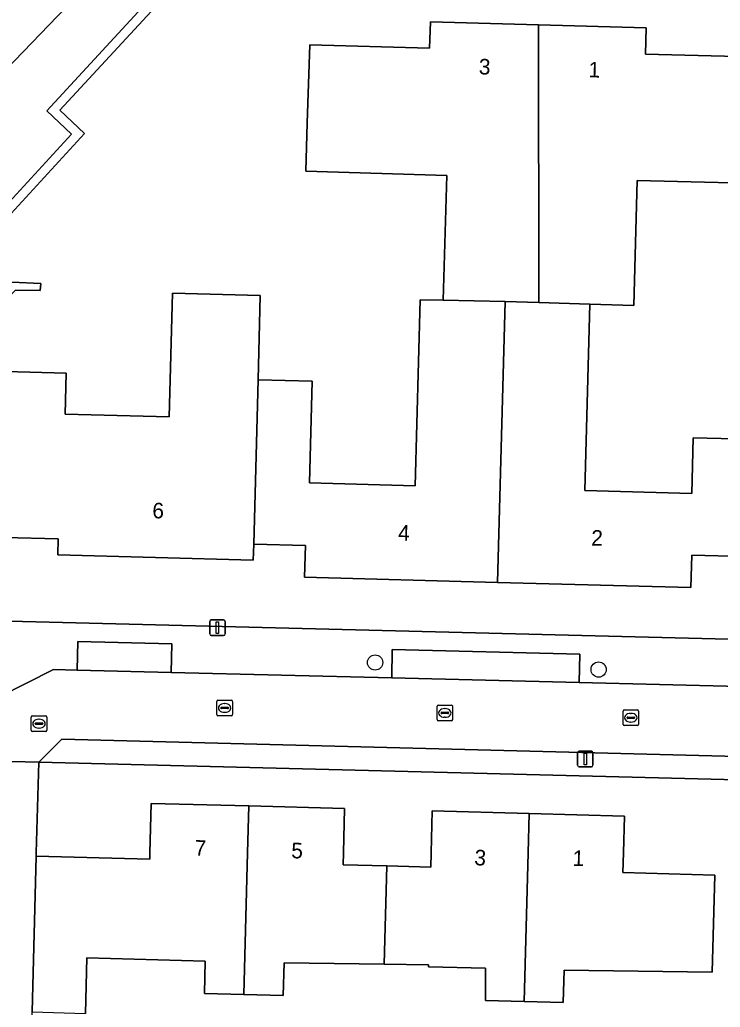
# Model space of a CAD drawing. Extents: x 162082 to 163401, y 388089 to 388636.
# Drawn here: x 162203 to 162248, y 388240.1 to 388303.5 of the extents above; entities that cross this region are included whole.
import ezdxf

# ---------------------------------------------------------------- set-up
doc = ezdxf.new("R2010")
doc.units = 0
for name, color, linetype in [('IMGEO_Berm_groen', 7, 'Continuous'), ('IMGEO_Boom', 7, 'Continuous'), ('IMGEO_Erf', 7, 'Continuous'), ('IMGEO_Fietspad_gesloten', 7, 'Continuous'), ('IMGEO_Kolk', 7, 'Continuous'), ('IMGEO_Lichtmast', 7, 'Continuous'), ('IMGEO_Muur', 7, 'Continuous'), ('IMGEO_Pand', 7, 'Continuous'), ('IMGEO_Pand_nummerreeks', 7, 'Continuous'), ('IMGEO_Parkeervlak_open', 7, 'Continuous'), ('IMGEO_Rijbaan_lokaal_open', 7, 'Continuous'), ('IMGEO_Voetpad_open', 7, 'Continuous')]:
    doc.layers.add(name, color=color, linetype=linetype)

msp = doc.modelspace()

# ---------------------------------------------------------------- linework, layer by layer
at = {"layer": 'IMGEO_Berm_groen'}
for points in [[(162157.762, 388186.972), (162160.453, 388202.779), (162163.757, 388219.4), (162167.977, 388234.595), (162172.103, 388243.782), (162172.009, 388243.827), (162174.687, 388249.789), (162174.799, 388249.786), (162177.085, 388254.875), (162185.012, 388266.817), (162192.618, 388276.468), (162195.788, 388280.075), (162202.082, 388286.205), (162199.498, 388288.679), (162206.339, 388296.126), (162204.757, 388297.619), (162216.729, 388310.598)], [(162207.657, 388306.004), (162193.849, 388291.667), (162195.833, 388289.739), (162185.601, 388278.37), (162179.303, 388271.066), (162173.82, 388263.104), (162169.541, 388255.855), (162166.315, 388250), (162165.112, 388247.818), (162161.634, 388240.291), (162158.829, 388232.574), (162153.616, 388216.204), (162152.635, 388208.277), (162153.36, 388204.265), (162153.504, 388199.591), (162151.506, 388186.435)]]:
    msp.add_lwpolyline(points, dxfattribs=at)
at = {"layer": 'IMGEO_Boom'}
for centre in [(162225.829, 388262.214), (162240.178, 388261.759)]:
    msp.add_circle(centre, 0.489, dxfattribs=at)
at = {"layer": 'IMGEO_Erf'}
for points in [[(162217.568, 388310.623), (162205.6, 388297.648), (162207.181, 388296.156), (162200.337, 388288.706), (162202.512, 388286.617), (162204.366, 388286.524), (162204.32, 388286.08), (162202.755, 388286.11), (162192.412, 388275.622), (162185.612, 388266.92), (162177.836, 388255.223), (162192.133, 388254.815), (162192.327, 388261.641), (162193.356, 388261.612), (162198.353, 388261.469), (162198.026, 388250), (162198.002, 388249.15), (162195.256, 388249.225), (162194.905, 388236.916)], [(162202.108, 388280.879), (162206.003, 388280.776), (162205.934, 388278.159), (162212.621, 388277.982), (162212.83, 388285.918), (162218.46, 388285.769), (162218.317, 388280.351), (162221.782, 388280.259), (162221.609, 388273.737), (162228.41, 388273.557), (162228.725, 388285.494), (162230.19, 388285.46), (162230.44, 388293.47), (162221.38, 388293.75), (162221.476, 388296.843), (162221.63, 388301.84), (162229.33, 388301.63), (162229.38, 388303.32), (162236.31, 388303.14), (162243.23, 388302.95), (162243.18, 388301.24), (162250.79, 388301.05)], [(162249.527, 388269.008), (162246.162, 388269.097), (162246.107, 388267.029), (162233.69, 388267.357), (162221.302, 388267.684), (162221.356, 388269.719), (162218.039, 388269.807), (162218.005, 388268.783), (162205.459, 388269.114), (162205.486, 388270.142), (162202.047, 388270.233)], [(162197.898, 388224.865), (162198.526, 388250), (162198.755, 388259.165), (162198.9, 388264.958), (162249.368, 388263.683)], [(162249.099, 388254.69), (162204.241, 388255.823), (162204.08, 388250), (162204.074, 388249.786), (162211.367, 388249.592), (162211.378, 388250), (162211.462, 388253.177), (162217.729, 388253.009), (162223.875, 388252.845), (162223.799, 388250), (162223.779, 388249.233), (162226.589, 388249.158), (162229.4, 388249.083), (162229.424, 388250), (162229.496, 388252.686), (162235.729, 388252.52), (162241.832, 388252.357), (162241.769, 388250), (162241.735, 388248.733), (162247.628, 388248.576), (162247.462, 388242.337), (162237.963, 388242.483), (162237.908, 388240.394), (162235.409, 388240.46), (162232.91, 388240.527), (162232.907, 388242.599), (162229.261, 388242.697), (162229.264, 388242.812), (162226.42, 388242.853), (162219.993, 388242.947), (162219.937, 388240.846), (162217.406, 388240.913), (162214.875, 388240.981), (162214.931, 388243.054), (162207.325, 388243.257), (162207.23, 388239.701)]]:
    msp.add_lwpolyline(points, dxfattribs=at)
msp.add_lwpolyline([(162250.067, 388284.787), (162257.95, 388284.78), (162257.99, 388286.48), (162250.3, 388286.664), (162250.45, 388292.96), (162242.65, 388293.15), (162242.449, 388285.131), (162239.618, 388285.206), (162239.302, 388273.247), (162246.159, 388273.066), (162246.254, 388276.63), (162249.838, 388276.536)], close=True, dxfattribs=at)
at = {"layer": 'IMGEO_Fietspad_gesloten'}
msp.add_lwpolyline([(162191.53, 388289.26), (162193.849, 388291.667), (162207.657, 388306.004), (162219.497, 388317.896)], dxfattribs=at)
at = {"layer": 'IMGEO_Kolk'}
for p, q in [((162215.669, 388258.871), (162215.669, 388259.723)), ((162215.744, 388259.797), (162216.596, 388259.797)), ((162215.971, 388259.34), (162216.369, 388259.34)), ((162216.157, 388259.577), (162216.182, 388259.577)), ((162216.67, 388259.723), (162216.67, 388258.871)), ((162229.808, 388258.553), (162229.808, 388259.405)), ((162229.883, 388259.479), (162230.735, 388259.479)), ((162230.809, 388259.405), (162230.809, 388258.553)), ((162203.753, 388257.864), (162203.753, 388258.716)), ((162203.828, 388258.79), (162204.68, 388258.79)), ((162204.754, 388258.716), (162204.754, 388257.864)), ((162216.596, 388258.797), (162215.744, 388258.797)), ((162215.928, 388259.291), (162215.928, 388259.303)), ((162216.366, 388259.254), (162215.968, 388259.254)), ((162216.18, 388259.017), (162216.155, 388259.017)), ((162216.412, 388259.303), (162216.412, 388259.291)), ((162230.067, 388258.973), (162230.067, 388258.985)), ((162230.505, 388258.936), (162230.107, 388258.936)), ((162230.11, 388259.022), (162230.508, 388259.022)), ((162230.319, 388258.699), (162230.294, 388258.699)), ((162230.296, 388259.259), (162230.321, 388259.259)), ((162230.551, 388258.985), (162230.551, 388258.973)), ((162241.744, 388258.245), (162241.744, 388259.097)), ((162241.819, 388259.171), (162242.671, 388259.171)), ((162242.046, 388258.714), (162242.444, 388258.714)), ((162242.232, 388258.951), (162242.257, 388258.951)), ((162242.745, 388259.097), (162242.745, 388258.245)), ((162204.012, 388258.284), (162204.012, 388258.296)), ((162204.45, 388258.247), (162204.052, 388258.247)), ((162204.055, 388258.333), (162204.453, 388258.333)), ((162204.241, 388258.57), (162204.266, 388258.57)), ((162204.496, 388258.296), (162204.496, 388258.284)), ((162230.735, 388258.479), (162229.883, 388258.479)), ((162242.671, 388258.171), (162241.819, 388258.171)), ((162242.003, 388258.665), (162242.003, 388258.677)), ((162242.441, 388258.628), (162242.043, 388258.628)), ((162242.255, 388258.391), (162242.23, 388258.391)), ((162242.487, 388258.677), (162242.487, 388258.665)), ((162204.68, 388257.79), (162203.828, 388257.79)), ((162204.264, 388258.01), (162204.239, 388258.01))]:
    msp.add_line(p, q, dxfattribs=at)
for points in [[(162215.669, 388258.871), (162215.669, 388259.723)], [(162215.744, 388259.797), (162216.596, 388259.797)], [(162216.67, 388259.723), (162216.67, 388258.871)], [(162229.808, 388258.553), (162229.808, 388259.405)], [(162229.883, 388259.479), (162230.735, 388259.479)], [(162230.809, 388259.405), (162230.809, 388258.553)], [(162203.753, 388257.864), (162203.753, 388258.716)], [(162203.828, 388258.79), (162204.68, 388258.79)], [(162204.754, 388258.716), (162204.754, 388257.864)], [(162216.596, 388258.797), (162215.744, 388258.797)], [(162241.744, 388258.245), (162241.744, 388259.097)], [(162241.819, 388259.171), (162242.671, 388259.171)], [(162242.745, 388259.097), (162242.745, 388258.245)], [(162230.735, 388258.479), (162229.883, 388258.479)], [(162242.671, 388258.171), (162241.819, 388258.171)], [(162204.68, 388257.79), (162203.828, 388257.79)]]:
    msp.add_lwpolyline(points, dxfattribs=at)
for centre, radius, start, end in [((162215.746, 388259.721), 0.0765, 91.55205, 178.44795), ((162215.746, 388259.721), 0.0765, 91.55205, 178.44795), ((162215.968, 388259.3), 0.0403, 85.87752, 175.75265), ((162216.373, 388259.302), 0.0386, 1.73085, 96.63898), ((162216.594, 388259.721), 0.0765, 1.55205, 88.44795), ((162216.594, 388259.721), 0.0765, 1.55205, 88.44795), ((162229.885, 388259.403), 0.0765, 91.55205, 178.44795), ((162229.885, 388259.403), 0.0765, 91.55205, 178.44795), ((162230.733, 388259.403), 0.0765, 1.55205, 88.44795), ((162230.733, 388259.403), 0.0765, 1.55205, 88.44795), ((162203.83, 388258.714), 0.0765, 91.55205, 178.44795), ((162203.83, 388258.714), 0.0765, 91.55205, 178.44795), ((162204.678, 388258.714), 0.0765, 1.55205, 88.44795), ((162204.678, 388258.714), 0.0765, 1.55205, 88.44795), ((162215.746, 388258.873), 0.0765, 181.55205, 268.44795), ((162215.746, 388258.873), 0.0765, 181.55205, 268.44795), ((162215.965, 388259.29), 0.0366, 178.93798, 274.71019), ((162216.369, 388259.297), 0.043, 264.86636, 352.45326), ((162216.594, 388258.873), 0.0765, 271.55205, 358.44795), ((162216.594, 388258.873), 0.0765, 271.55205, 358.44795), ((162230.107, 388258.982), 0.0403, 85.87752, 175.75265), ((162230.104, 388258.972), 0.0366, 178.93798, 274.71019), ((162230.508, 388258.979), 0.043, 264.86636, 352.45326), ((162230.512, 388258.984), 0.0386, 1.73085, 96.63898), ((162241.821, 388259.095), 0.0765, 91.55205, 178.44795), ((162241.821, 388259.095), 0.0765, 91.55205, 178.44795), ((162242.043, 388258.674), 0.0403, 85.87752, 175.75265), ((162242.448, 388258.676), 0.0386, 1.73085, 96.63898), ((162242.669, 388259.095), 0.0765, 1.55205, 88.44795), ((162242.669, 388259.095), 0.0765, 1.55205, 88.44795), ((162204.052, 388258.293), 0.0403, 85.87752, 175.75265), ((162204.049, 388258.283), 0.0366, 178.93798, 274.71019), ((162204.453, 388258.29), 0.043, 264.86636, 352.45326), ((162204.457, 388258.295), 0.0386, 1.73085, 96.63898), ((162229.885, 388258.555), 0.0765, 181.55205, 268.44795), ((162229.885, 388258.555), 0.0765, 181.55205, 268.44795), ((162230.733, 388258.555), 0.0765, 271.55205, 358.44795), ((162230.733, 388258.555), 0.0765, 271.55205, 358.44795), ((162241.821, 388258.247), 0.0765, 181.55205, 268.44795), ((162241.821, 388258.247), 0.0765, 181.55205, 268.44795), ((162242.04, 388258.664), 0.0366, 178.93798, 274.71019), ((162242.444, 388258.671), 0.043, 264.86636, 352.45326), ((162242.669, 388258.247), 0.0765, 271.55205, 358.44795), ((162242.669, 388258.247), 0.0765, 271.55205, 358.44795), ((162203.83, 388257.866), 0.0765, 181.55205, 268.44795), ((162203.83, 388257.866), 0.0765, 181.55205, 268.44795), ((162204.678, 388257.866), 0.0765, 271.55205, 358.44795), ((162204.678, 388257.866), 0.0765, 271.55205, 358.44795)]:
    msp.add_arc(centre, radius, start, end, dxfattribs=at)
for centre, major_axis, ratio, start_param, end_param in [((162216.156, 388259.297), (-0.387, 0.002), 0.722429, 4.712389, 7.853982), ((162216.181, 388259.297), (-0.39, 0.002), 0.717154, 1.570796, 4.712389), ((162230.295, 388258.979), (-0.387, 0.002), 0.722429, 4.712389, 7.853982), ((162230.32, 388258.979), (-0.39, 0.002), 0.717154, 1.570796, 4.712389), ((162242.231, 388258.671), (-0.387, 0.002), 0.722429, 4.712389, 7.853982), ((162242.256, 388258.671), (-0.39, 0.002), 0.717154, 1.570796, 4.712389), ((162204.24, 388258.29), (-0.387, 0.002), 0.722429, 4.712389, 7.853982), ((162204.265, 388258.29), (-0.39, 0.002), 0.717154, 1.570796, 4.712389)]:
    msp.add_ellipse(centre, major_axis=major_axis, ratio=ratio, start_param=start_param, end_param=end_param, dxfattribs=at)
at = {"layer": 'IMGEO_Lichtmast'}
for p, q in [((162215.213, 388264.046), (162215.213, 388264.846)), ((162215.213, 388264.846), (162215.213, 388264.046)), ((162215.313, 388264.946), (162216.103, 388264.946)), ((162216.103, 388264.946), (162215.313, 388264.946)), ((162216.203, 388264.846), (162216.203, 388264.046)), ((162216.203, 388264.046), (162216.203, 388264.846)), ((162216.103, 388263.946), (162215.313, 388263.946)), ((162215.313, 388263.946), (162216.103, 388263.946)), ((162238.827, 388255.617), (162238.827, 388256.417)), ((162238.827, 388256.417), (162238.827, 388255.617)), ((162238.927, 388256.517), (162239.717, 388256.517)), ((162239.717, 388256.517), (162238.927, 388256.517)), ((162239.817, 388256.417), (162239.817, 388255.617)), ((162239.817, 388255.617), (162239.817, 388256.417)), ((162239.717, 388255.517), (162238.927, 388255.517)), ((162238.927, 388255.517), (162239.717, 388255.517))]:
    msp.add_line(p, q, dxfattribs=at)
for points in [[(162215.633, 388264.821), (162215.783, 388264.821), (162215.783, 388264.071), (162215.633, 388264.071), (162215.633, 388264.821)], [(162239.247, 388256.392), (162239.397, 388256.392), (162239.397, 388255.642), (162239.247, 388255.642), (162239.247, 388256.392)]]:
    msp.add_lwpolyline(points, dxfattribs=at)
for centre, start, end in [((162215.313, 388264.846), 90, 180), ((162215.313, 388264.846), 90, 180), ((162216.103, 388264.846), 0, 90), ((162216.103, 388264.846), 360, 90), ((162215.313, 388264.046), 180, 270), ((162215.313, 388264.046), 180, 270), ((162216.103, 388264.046), 270, 0), ((162216.103, 388264.046), 270, 0), ((162238.927, 388256.417), 90, 180), ((162238.927, 388256.417), 90, 180), ((162239.717, 388256.417), 0, 90), ((162239.717, 388256.417), 360, 90), ((162238.927, 388255.617), 180, 270), ((162238.927, 388255.617), 180, 270), ((162239.717, 388255.617), 270, 0), ((162239.717, 388255.617), 270, 0)]:
    msp.add_arc(centre, 0.1, start, end, dxfattribs=at)
at = {"layer": 'IMGEO_Muur'}
msp.add_lwpolyline([(162216.729, 388310.598), (162204.757, 388297.619), (162206.339, 388296.126), (162199.498, 388288.679), (162202.082, 388286.205), (162195.788, 388280.075), (162192.618, 388276.468), (162185.012, 388266.817), (162177.085, 388254.875), (162174.799, 388249.786), (162175.385, 388249.77), (162177.836, 388255.223), (162185.612, 388266.92), (162192.412, 388275.622), (162202.755, 388286.11), (162204.32, 388286.08), (162204.366, 388286.524), (162202.512, 388286.617), (162200.337, 388288.706), (162207.181, 388296.156), (162205.6, 388297.648), (162217.568, 388310.623)], dxfattribs=at)
at = {"layer": 'IMGEO_Pand'}
for points in [[(162234.18, 388285.37), (162236.33, 388285.31), (162236.31, 388303.14), (162229.38, 388303.32), (162229.33, 388301.63), (162221.63, 388301.84), (162221.476, 388296.843), (162221.38, 388293.75), (162230.44, 388293.47), (162230.19, 388285.46)], [(162239.618, 388285.206), (162242.449, 388285.131), (162242.65, 388293.15), (162250.45, 388292.96), (162250.77, 388294.77), (162250.94, 388301.05), (162250.79, 388301.05), (162243.18, 388301.24), (162243.23, 388302.95), (162236.31, 388303.14), (162236.33, 388285.31)], [(162202.047, 388270.233), (162205.486, 388270.142), (162205.459, 388269.114), (162218.005, 388268.783), (162218.039, 388269.807), (162218.317, 388280.351), (162218.46, 388285.769), (162212.83, 388285.918), (162212.621, 388277.982), (162205.934, 388278.159), (162206.003, 388280.776), (162202.108, 388280.879), (162202.024, 388277.699)], [(162234.18, 388285.37), (162230.19, 388285.46), (162228.725, 388285.494), (162228.41, 388273.557), (162221.609, 388273.737), (162221.782, 388280.259), (162218.317, 388280.351), (162218.039, 388269.807), (162221.356, 388269.719), (162221.302, 388267.684), (162233.69, 388267.357)], [(162239.618, 388285.206), (162236.33, 388285.31), (162234.18, 388285.37), (162233.69, 388267.357), (162246.107, 388267.029), (162246.162, 388269.097), (162249.527, 388269.008), (162249.639, 388269.005), (162249.838, 388276.536), (162246.254, 388276.63), (162246.159, 388273.066), (162239.302, 388273.247)], [(162217.729, 388253.009), (162211.462, 388253.177), (162211.378, 388250), (162211.367, 388249.592), (162204.074, 388249.786), (162203.807, 388239.792), (162207.23, 388239.701), (162207.325, 388243.257), (162214.931, 388243.054), (162214.875, 388240.981), (162217.406, 388240.913), (162217.649, 388250)], [(162217.729, 388253.009), (162217.649, 388250), (162217.406, 388240.913), (162219.937, 388240.846), (162219.993, 388242.947), (162226.42, 388242.853), (162226.589, 388249.158), (162223.779, 388249.233), (162223.799, 388250), (162223.875, 388252.845)], [(162226.589, 388249.158), (162226.42, 388242.853), (162229.264, 388242.812), (162229.261, 388242.697), (162232.907, 388242.599), (162232.91, 388240.527), (162235.409, 388240.46), (162235.662, 388250), (162235.729, 388252.52), (162229.496, 388252.686), (162229.424, 388250), (162229.4, 388249.083)], [(162235.729, 388252.52), (162235.662, 388250), (162235.409, 388240.46), (162237.908, 388240.394), (162237.963, 388242.483), (162247.462, 388242.337), (162247.628, 388248.576), (162241.735, 388248.733), (162241.769, 388250), (162241.832, 388252.357)]]:
    msp.add_lwpolyline(points, close=True, dxfattribs=at)
at = {"layer": 'IMGEO_Parkeervlak_open'}
for points in [[(162206.701, 388261.73), (162212.737, 388261.58), (162212.776, 388263.411), (162206.745, 388263.564)], [(162226.898, 388261.228), (162238.919, 388260.929), (162238.964, 388262.739), (162226.935, 388263.043)]]:
    msp.add_lwpolyline(points, close=True, dxfattribs=at)
at = {"layer": 'IMGEO_Rijbaan_lokaal_open'}
for points in [[(162249.246, 388260.673), (162238.919, 388260.929), (162226.898, 388261.228), (162212.737, 388261.58), (162206.701, 388261.73), (162205.193, 388261.767), (162199.97, 388259.135), (162199.959, 388258.772), (162199.889, 388255.931), (162204.241, 388255.823), (162205.729, 388257.303), (162249.117, 388256.192)], [(162204.074, 388249.786), (162204.08, 388250), (162204.241, 388255.823), (162199.889, 388255.931), (162199.742, 388250), (162199.47, 388239.004), (162203.783, 388238.893), (162203.807, 388239.792)]]:
    msp.add_lwpolyline(points, close=True, dxfattribs=at)
at = {"layer": 'IMGEO_Voetpad_open'}
for points in [[(162249.368, 388263.683), (162198.9, 388264.958), (162198.755, 388259.165), (162199.97, 388259.135), (162205.193, 388261.767), (162206.701, 388261.73), (162206.745, 388263.564), (162212.776, 388263.411), (162212.737, 388261.58), (162226.898, 388261.228), (162226.935, 388263.043), (162238.964, 388262.739), (162238.919, 388260.929), (162249.246, 388260.673)], [(162249.117, 388256.192), (162205.729, 388257.303), (162204.241, 388255.823), (162249.099, 388254.69)]]:
    msp.add_lwpolyline(points, close=True, dxfattribs=at)

# ---------------------------------------------------------------- texts
at = {"layer": 'IMGEO_Pand_nummerreeks'}
for s, rotation, p in [('3', 358.46972, (162232.479, 388299.957)), ('1', 358.46972, (162239.518, 388299.768)), ('6', 358.48872, (162211.523, 388271.474)), ('4', 358.4874, (162227.295, 388270.046)), ('2', 358.4874, (162239.695, 388269.72)), ('7', 358.46444, (162214.233, 388249.823)), ('5', 358.47148, (162220.44, 388249.657)), ('3', 356.14003, (162232.176, 388249.219)), ('1', 358.47229, (162238.499, 388249.164))]:
    msp.add_text(s, height=1, rotation=rotation, dxfattribs=at).set_placement(p)

doc.saveas('drawing.dxf')
